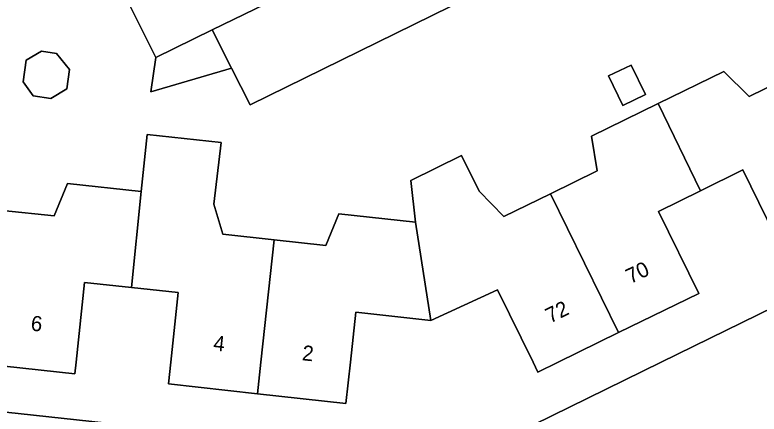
# Model space of a CAD drawing. Extents: x 160455 to 162082, y 388339 to 389736.
# Drawn here: x 161400.47 to 161449.58, y 388496.57 to 388522.89 of the extents above; entities that cross this region are included whole.
import ezdxf

# ---------------------------------------------------------------- set-up
doc = ezdxf.new("R2010")
doc.units = 0
for name, color, linetype in [('IMGEO_Erf', 7, 'Continuous'), ('IMGEO_Pand', 7, 'Continuous'), ('IMGEO_Pand_nummerreeks', 7, 'Continuous'), ('IMGEO_Rijbaan_lokaal_open', 7, 'Continuous'), ('IMGEO_Voetpad_open', 7, 'Continuous')]:
    doc.layers.add(name, color=color, linetype=linetype)

msp = doc.modelspace()

# ---------------------------------------------------------------- linework, layer by layer
at = {"layer": 'IMGEO_Erf'}
for points in [[(161449.607, 388533.462), (161415.99, 388516.952), (161414.763, 388519.386), (161409.444, 388517.817), (161409.764, 388520.079), (161407.09, 388525.461)], [(161399.656, 388510.006), (161403.056, 388509.637), (161403.947, 388511.775), (161408.798, 388511.242), (161409.2, 388515.015), (161414.081, 388514.48), (161413.588, 388510.409), (161414.188, 388508.43), (161417.577, 388508.056), (161420.986, 388507.679), (161421.842, 388509.781), (161426.901, 388509.217), (161426.598, 388511.98), (161429.946, 388513.629), (161431.099, 388511.263), (161432.738, 388509.599), (161435.811, 388511.101), (161438.884, 388512.603), (161438.511, 388514.895), (161442.915, 388517.043), (161447.256, 388519.16), (161448.913, 388517.509), (161451.978, 388519.004)], [(161431.059, 388494.094), (161443.126, 388500), (161475.089, 388515.644)], [(161451.163, 388507.258), (161448.513, 388512.667), (161445.711, 388511.294), (161442.943, 388509.938), (161445.593, 388504.529), (161440.301, 388501.943), (161436.325, 388500), (161434.985, 388499.345), (161434.662, 388500), (161432.308, 388504.773), (161427.919, 388502.744), (161422.964, 388503.286), (161422.609, 388500), (161422.314, 388497.271), (161416.47, 388497.917), (161410.599, 388498.565), (161410.753, 388500), (161411.247, 388504.586), (161408.159, 388504.918), (161405.067, 388505.251), (161404.502, 388500), (161404.419, 388499.23), (161398.554, 388499.866)], [(161338.737, 388503.335), (161340.59, 388503.134), (161369.455, 388500), (161428.239, 388493.618)]]:
    msp.add_lwpolyline(points, dxfattribs=at)
for points in [[(161404.064, 388519.292), (161403.898, 388518.009), (161402.833, 388517.388), (161401.679, 388517.554), (161401.023, 388518.482), (161401.207, 388519.902), (161402.227, 388520.498), (161403.22, 388520.355)], [(161439.65, 388518.864), (161441.13, 388519.582), (161442.072, 388517.639), (161440.593, 388516.922)]]:
    msp.add_lwpolyline(points, close=True, dxfattribs=at)
at = {"layer": 'IMGEO_Pand'}
for points in [[(161420.523, 388525.338), (161417.943, 388530.71), (161407.09, 388525.461), (161409.764, 388520.079), (161413.495, 388521.903)], [(161413.495, 388521.903), (161409.764, 388520.079), (161409.444, 388517.817), (161414.763, 388519.386)], [(161401.679, 388517.554), (161402.833, 388517.388), (161403.898, 388518.009), (161404.064, 388519.292), (161403.22, 388520.355), (161402.227, 388520.498), (161401.207, 388519.902), (161401.023, 388518.482)], [(161440.593, 388516.922), (161442.072, 388517.639), (161441.13, 388519.582), (161439.65, 388518.864)], [(161445.711, 388511.294), (161448.513, 388512.667), (161451.163, 388507.258), (161456.461, 388509.842), (161451.978, 388519.004), (161448.913, 388517.509), (161447.256, 388519.16), (161442.915, 388517.043)], [(161445.711, 388511.294), (161442.915, 388517.043), (161438.511, 388514.895), (161438.884, 388512.603), (161435.811, 388511.101), (161440.301, 388501.943), (161445.593, 388504.529), (161442.943, 388509.938)], [(161408.159, 388504.918), (161411.247, 388504.586), (161410.753, 388500), (161410.599, 388498.565), (161416.47, 388497.917), (161416.697, 388500), (161417.577, 388508.056), (161414.188, 388508.43), (161413.588, 388510.409), (161414.081, 388514.48), (161409.2, 388515.015), (161408.798, 388511.242)], [(161440.301, 388501.943), (161435.811, 388511.101), (161432.738, 388509.599), (161431.099, 388511.263), (161429.946, 388513.629), (161426.598, 388511.98), (161426.901, 388509.217), (161427.919, 388502.744), (161432.308, 388504.773), (161434.662, 388500), (161434.985, 388499.345), (161436.325, 388500)], [(161408.159, 388504.918), (161408.798, 388511.242), (161403.947, 388511.775), (161403.056, 388509.637), (161399.656, 388510.006), (161398.554, 388499.866), (161404.419, 388499.23), (161404.502, 388500), (161405.067, 388505.251)], [(161417.577, 388508.056), (161416.697, 388500), (161416.47, 388497.917), (161422.314, 388497.271), (161422.609, 388500), (161422.964, 388503.286), (161427.919, 388502.744), (161426.901, 388509.217), (161421.842, 388509.781), (161420.986, 388507.679)]]:
    msp.add_lwpolyline(points, close=True, dxfattribs=at)
at = {"layer": 'IMGEO_Rijbaan_lokaal_open'}
msp.add_lwpolyline([(161449.721, 388539.615), (161446.83, 388538.197), (161442.763, 388536.207), (161442.42, 388536.039), (161440.019, 388534.866), (161435.172, 388532.497), (161430.31, 388530.121), (161425.474, 388527.757), (161420.523, 388525.338), (161413.495, 388521.903), (161414.763, 388519.386), (161415.99, 388516.952), (161449.607, 388533.462)], dxfattribs=at)
at = {"layer": 'IMGEO_Voetpad_open'}
for points in [[(161521.58, 388535.971), (161516.378, 388535.852), (161500, 388527.836), (161476.396, 388516.284), (161475.089, 388515.644), (161443.126, 388500), (161431.059, 388494.094)], [(161374.23, 388497.043), (161385.973, 388495.788), (161386.026, 388496.285), (161392.03, 388495.633), (161391.977, 388495.136), (161403.913, 388493.826), (161403.966, 388494.323), (161409.965, 388493.673), (161409.912, 388493.176), (161421.85, 388491.889), (161421.904, 388492.386), (161425.646, 388491.975), (161425.592, 388491.478), (161427.974, 388491.215), (161428.239, 388493.618), (161369.455, 388500)]]:
    msp.add_lwpolyline(points, dxfattribs=at)

# ---------------------------------------------------------------- texts
at = {"layer": 'IMGEO_Pand_nummerreeks'}
for s, rotation, p in [('70', 26.0442, (161441.095, 388505.136)), ('72', 26.0442, (161435.786, 388502.541)), ('6', 353.8057, (161401.485, 388502.083)), ('4', 353.6968, (161413.53, 388500.777)), ('2', 353.6968, (161419.386, 388500.13))]:
    msp.add_text(s, height=1, rotation=rotation, dxfattribs=at).set_placement(p)

doc.saveas('drawing.dxf')
